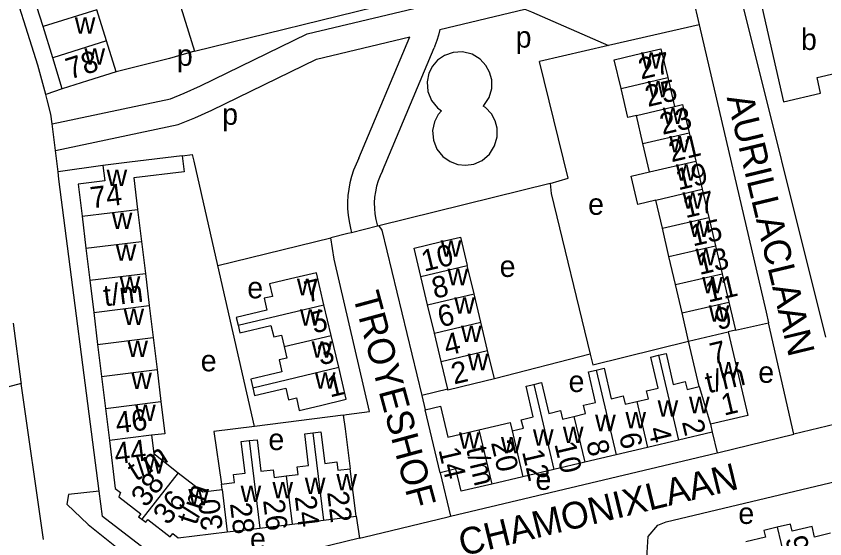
# Model space of a CAD drawing. Extents: x 157768 to 159790, y 387230 to 389604.
# Drawn here: x 159101.6 to 159253.1, y 388556.1 to 388653.9 of the extents above; entities that cross this region are included whole.
import ezdxf

# ---------------------------------------------------------------- set-up
doc = ezdxf.new("R2010")
doc.units = 0
for name, color, linetype in [('BLT_Basislijn', 7, 'Continuous'), ('BLT_Bebouwing', 7, 'Continuous'), ('BLT_Centroide', 7, 'Continuous'), ('BLT_Huisnummer', 7, 'Continuous'), ('BLT_Huisnummer_ tussenligend', 7, 'Continuous'), ('BLT_Huisnummer_reeks', 7, 'Continuous'), ('BLT_Onderverdeling_panden', 7, 'Continuous'), ('BLT_Straatnaam', 7, 'Continuous')]:
    doc.layers.add(name, color=color, linetype=linetype)

msp = doc.modelspace()

# ---------------------------------------------------------------- linework, layer by layer
at = {"layer": 'BLT_Basislijn'}
for p, q in [((159126.99, 388673.24), (159135.01, 388647.37)), ((159228.17, 388658.21), (159229.54, 388652.34)), ((159135.01, 388647.37), (159172.2, 388656.47)), ((159229.54, 388652.34), (159212.55, 388648.43)), ((159165.81, 388627.34), (159175.34, 388650.07)), ((159135.01, 388647.37), (159130.34, 388646.04)), ((159170.24, 388625.02), (159179.9, 388648.04)), ((159212.55, 388648.43), (159199.66, 388645.47)), ((159130.34, 388646.04), (159120.37, 388643.52)), ((159110.22, 388640.33), (159107.16, 388639.28)), ((159108.97, 388628.8), (159108.35, 388633.78)), ((159109.47, 388624.78), (159108.97, 388628.8)), ((159132.71, 388627.83), (159134.66, 388628.07)), ((159117.89, 388626.02), (159109.47, 388624.78)), ((159201.64, 388622.64), (159169.55, 388614.7)), ((159169.32, 388614.64), (159164.46, 388613.42)), ((159169.55, 388614.7), (159169.32, 388614.64)), ((159139.37, 388607.27), (159160.55, 388612.43)), ((159163.76, 388613.25), (159160.55, 388612.43)), ((159164.46, 388613.42), (159163.76, 388613.25)), ((159236.34, 388595.2), (159242.53, 388596.53)), ((159247.28, 388575.71), (159242.53, 388596.53)), ((159209.13, 388590.68), (159191.18, 388586.05)), ((159106.75, 388556.02), (159102.57, 388585.19)), ((159182.45, 388584.14), (159177.58, 388582.99)), ((159177.58, 388582.99), (159178.23, 388580.29)), ((159162.88, 388579.31), (159163.22, 388576.7)), ((159257.13, 388578.1), (159247.28, 388575.71)), ((159163.22, 388576.7), (159164.21, 388569.26)), ((159231.99, 388576.11), (159232.88, 388572.23)), ((159182.99, 388560.38), (159232.88, 388572.23)), ((159181.01, 388568.5), (159182.99, 388560.38)), ((159165.29, 388560.36), (159165.92, 388556.26))]:
    msp.add_line(p, q, dxfattribs=at)
for points in [[(159107.16, 388639.28), (159105.72, 388644.78), (159100, 388662.79), (159096.55, 388674.28)], [(159253.23, 388593.87), (159236.69, 388660.17), (159236.85, 388661.02), (159243.76, 388662.76)], [(159108.35, 388633.78), (159130.54, 388638.48), (159133.12, 388639.51), (159136.15, 388640.89), (159156.15, 388650.61), (159176.09, 388655.39)], [(159180.98, 388651.42), (159196.92, 388655.24), (159198.13, 388654.72), (159212.55, 388648.43)], [(159229.54, 388652.34), (159242.06, 388598.55), (159242.53, 388596.53)], [(159180.98, 388651.42), (159180.75, 388650.39), (159180.44, 388649.38), (159180.06, 388648.39), (159179.9, 388648.04)], [(159108.97, 388628.8), (159132, 388633.68), (159135.08, 388634.91), (159138.27, 388636.36), (159157.85, 388645.88), (159175.34, 388650.07)], [(159190.3, 388643.45), (159189.61, 388644.73), (159188.5, 388645.92), (159187, 388646.82), (159185.24, 388647.26), (159183.44, 388647.16), (159181.83, 388646.59), (159180.55, 388645.68), (159179.62, 388644.61), (159178.94, 388643.26), (159178.6, 388641.62), (159178.74, 388639.85), (159179.41, 388638.16), (159180.53, 388636.77), (159181.28, 388636.24)], [(159201.64, 388622.64), (159204.98, 388623.65), (159199.66, 388645.47)], [(159189.09, 388637.09), (159189.23, 388637.21), (159190.2, 388638.74), (159190.68, 388640.42), (159190.68, 388642.04), (159190.3, 388643.45)], [(159108.35, 388633.78), (159108.12, 388635.59), (159107.43, 388638.25), (159107.16, 388639.28)], [(159191.33, 388634.36), (159190.64, 388635.64), (159189.53, 388636.83), (159189.09, 388637.09)], [(159181.28, 388636.24), (159180.65, 388635.52), (159179.97, 388634.17), (159179.63, 388632.53), (159179.77, 388630.76), (159180.44, 388629.07), (159181.55, 388627.68), (159182.92, 388626.72), (159184.35, 388626.21), (159185.76, 388626.05), (159187.31, 388626.27), (159188.88, 388626.96), (159190.25, 388628.12), (159191.23, 388629.65), (159191.71, 388631.33), (159191.7, 388632.95), (159191.33, 388634.36)], [(159139.37, 388607.27), (159134.96, 388626.82), (159134.66, 388628.07)], [(159165.81, 388627.34), (159165.28, 388626.24), (159164.82, 388625.1), (159164.44, 388623.95), (159164.14, 388622.76), (159163.91, 388621.56), (159163.77, 388620.35), (159163.7, 388619.13), (159163.71, 388617.91), (159163.8, 388616.7), (159163.97, 388615.49), (159164.23, 388614.29), (159164.46, 388613.42)], [(159117.19, 388565.03), (159109.64, 388623.42), (159109.47, 388624.78)], [(159170.24, 388625.02), (159169.79, 388624.08), (159169.42, 388623.1), (159169.12, 388622.1), (159168.9, 388621.08), (159168.76, 388620.05), (159168.7, 388619.01), (159168.71, 388617.96), (159168.81, 388616.92), (159168.99, 388615.89), (159169.24, 388614.88), (159169.32, 388614.64)], [(159201.64, 388622.64), (159201.8, 388620.73), (159209.13, 388590.68)], [(159169.55, 388614.7), (159170.1, 388613.87), (159177.58, 388582.99)], [(159162.88, 388579.31), (159163.52, 388579.4), (159167.83, 388579.98), (159161.2, 388608.45), (159160.55, 388612.43)], [(159146.25, 388577.15), (159139.37, 388607.27)], [(159101.1, 388596.48), (159102.52, 388585.49), (159102.57, 388585.19)], [(159209.13, 388590.68), (159209.62, 388588.71), (159227.55, 388593.13)], [(159102.57, 388585.19), (159100, 388584.52), (159091.33, 388582.35)], [(159162.88, 388579.31), (159146.25, 388577.15)], [(159146.25, 388577.15), (159138.66, 388576.22), (159140.07, 388566.36)], [(159232.88, 388572.23), (159233.2, 388572.3), (159247.28, 388575.71)], [(159226.36, 388525.52), (159219.76, 388552.57), (159219.96, 388556.55), (159221.82, 388558.67), (159223.38, 388559.3), (159280.72, 388572.95)], [(159117.19, 388565.03), (159111.43, 388564.45), (159111.15, 388562.61)], [(159128.08, 388552.41), (159117.8, 388560.3), (159117.19, 388565.03)], [(159111.15, 388562.61), (159115.11, 388558.8), (159124.18, 388551.57)], [(159165.92, 388556.26), (159166.71, 388556.46), (159182.52, 388560.27), (159182.99, 388560.38)], [(159165.92, 388556.26), (159147.24, 388551.7), (159144.57, 388551.34)]]:
    msp.add_lwpolyline(points, dxfattribs=at)
at = {"layer": 'BLT_Bebouwing'}
for p, q in [((159106.66, 388651.98), (159104.84, 388657.79)), ((159118.55, 388649.33), (159116.73, 388655.14)), ((159108.49, 388646.17), (159106.66, 388651.98)), ((159120.37, 388643.52), (159118.55, 388649.33)), ((159110.22, 388640.33), (159108.49, 388646.17)), ((159223.65, 388642.45), (159224.92, 388637.04)), ((159224.92, 388637.04), (159226.4, 388637.39)), ((159226.4, 388637.39), (159227.65, 388632.09)), ((159219, 388630.09), (159217.78, 388635.36)), ((159227.65, 388632.09), (159228.89, 388626.81)), ((159220.22, 388624.81), (159219, 388630.09)), ((159228.89, 388626.81), (159230.13, 388621.54)), ((159230.13, 388621.54), (159231.37, 388616.27)), ((159222.66, 388614.25), (159221.44, 388619.53)), ((159124.38, 388617.77), (159125.11, 388611.77)), ((159113.97, 388616.5), (159114.7, 388610.51)), ((159231.37, 388616.27), (159232.62, 388610.99)), ((159223.88, 388608.97), (159222.66, 388614.25)), ((159125.11, 388611.77), (159125.84, 388605.78)), ((159232.62, 388610.99), (159233.86, 388605.72)), ((159114.7, 388610.51), (159115.43, 388604.52)), ((159225.1, 388603.7), (159223.88, 388608.97)), ((159187.39, 388601.98), (159186.12, 388607.29)), ((159125.84, 388605.78), (159126.57, 388599.79)), ((159178.69, 388599.91), (159177.43, 388605.22)), ((159233.86, 388605.72), (159235.1, 388600.45)), ((159115.43, 388604.52), (159116.16, 388598.52)), ((159226.33, 388598.42), (159225.1, 388603.7)), ((159188.65, 388596.67), (159187.39, 388601.98)), ((159235.1, 388600.45), (159236.34, 388595.2)), ((159126.57, 388599.79), (159127.29, 388593.8)), ((159160.64, 388594.2), (159159.28, 388599.94)), ((159179.95, 388594.6), (159178.69, 388599.91)), ((159116.16, 388598.52), (159116.89, 388592.53)), ((159227.55, 388593.13), (159226.33, 388598.42)), ((159189.92, 388591.36), (159188.65, 388596.67)), ((159162.03, 388588.29), (159160.64, 388594.2)), ((159181.22, 388589.29), (159179.95, 388594.6)), ((159236.34, 388595.2), (159234.97, 388594.88)), ((159127.29, 388593.8), (159128.02, 388587.8)), ((159229.52, 388584.62), (159227.55, 388593.13)), ((159116.89, 388592.53), (159117.62, 388586.54)), ((159191.18, 388586.05), (159189.92, 388591.36)), ((159182.45, 388584.14), (159181.22, 388589.29)), ((159128.02, 388587.8), (159128.75, 388581.81)), ((159117.62, 388586.54), (159118.35, 388580.54)), ((159118.35, 388580.54), (159119.08, 388574.55)), ((159181.01, 388568.5), (159178.23, 388580.29)), ((159231.65, 388577.57), (159231.99, 388576.11)), ((159231.99, 388576.11), (159225.65, 388574.62)), ((159225.65, 388574.62), (159219.87, 388573.26)), ((159219.87, 388573.26), (159213.99, 388571.87)), ((159213.99, 388571.87), (159208.11, 388570.49)), ((159208.11, 388570.49), (159202.3, 388569.12)), ((159165.29, 388560.36), (159164.21, 388569.26)), ((159202.3, 388569.12), (159196.52, 388567.76)), ((159196.52, 388567.76), (159190.69, 388566.38)), ((159140.19, 388565.36), (159140.07, 388566.36)), ((159153.29, 388558.9), (159159.17, 388559.61)), ((159159.17, 388559.61), (159165.29, 388560.36)), ((159141.15, 388557.42), (159147.25, 388558.16)), ((159147.25, 388558.16), (159153.29, 388558.9))]:
    msp.add_line(p, q, dxfattribs=at)
msp.add_lwpolyline([(159241.31, 388655.43), (159241.31, 388655.43), (159245.36, 388637.9), (159252.28, 388639.5), (159251.61, 388642.43), (159258.61, 388644.08), (159255.16, 388658.68)], close=True, dxfattribs=at)
for points in [[(159214.92, 388640.39), (159213.64, 388645.79), (159217.51, 388646.7), (159222.37, 388647.85), (159223.65, 388642.45)], [(159120.37, 388643.52), (159114.99, 388641.83), (159110.22, 388640.33)], [(159217.78, 388635.36), (159216.19, 388634.99), (159214.92, 388640.39)], [(159132.71, 388627.83), (159122.85, 388626.63), (159117.89, 388626.02)], [(159132.71, 388627.83), (159133.08, 388624.81), (159123.66, 388623.67), (159124.38, 388617.77)], [(159117.89, 388626.02), (159118.24, 388623.1), (159113.24, 388622.49), (159113.97, 388616.5)], [(159221.44, 388619.53), (159218.07, 388618.67), (159216.82, 388623.98), (159220.22, 388624.81)], [(159177.43, 388605.22), (159176.16, 388610.53), (159181.02, 388611.68), (159184.86, 388612.6), (159186.12, 388607.29)], [(159159.28, 388599.94), (159157.86, 388605.93), (159153, 388604.77), (159149.06, 388603.84), (159149.62, 388601.51), (159148.06, 388601.14), (159148.58, 388598.93), (159142.85, 388597.57), (159143.19, 388596.14)], [(159143.19, 388596.14), (159143.53, 388594.7), (159149.35, 388596.08), (159149.87, 388593.91), (159151.29, 388594.25), (159151.8, 388592.11)], [(159234.97, 388594.88), (159238.66, 388579.22), (159231.65, 388577.57)], [(159151.8, 388592.11), (159152.31, 388589.97), (159150.86, 388589.63), (159151.4, 388587.4), (159145.56, 388586.02), (159145.93, 388584.41)], [(159217.85, 388581.84), (159220.02, 388582.35), (159219.68, 388583.81), (159221.87, 388584.32), (159220.49, 388590.16), (159221.91, 388590.49)], [(159221.91, 388590.49), (159223.33, 388590.82), (159224.69, 388585.04), (159226.92, 388585.56), (159227.27, 388584.09), (159229.52, 388584.62)], [(159145.93, 388584.41), (159146.28, 388582.94), (159152.12, 388584.32), (159152.63, 388582.16), (159154.11, 388582.51), (159154.66, 388580.17), (159158.6, 388581.1), (159163.46, 388582.25), (159162.03, 388588.29)], [(159210.26, 388587.73), (159211.73, 388588.07), (159213.08, 388582.34), (159215.31, 388582.87), (159215.67, 388581.33), (159217.85, 388581.84)], [(159206.09, 388579.06), (159208.26, 388579.57), (159207.89, 388581.12), (159210.14, 388581.65), (159208.79, 388587.38), (159210.26, 388587.73)], [(159191.18, 388586.05), (159187.35, 388585.14), (159182.48, 388583.98), (159182.45, 388584.14)], [(159194.5, 388576.32), (159196.61, 388576.82), (159196.23, 388578.41), (159198.48, 388578.94), (159197.12, 388584.7), (159198.56, 388585.03)], [(159198.56, 388585.03), (159199.99, 388585.37), (159201.36, 388579.58), (159203.56, 388580.14), (159203.93, 388578.55), (159206.09, 388579.06)], [(159128.75, 388581.81), (159129.48, 388575.81), (159126.98, 388575.51)], [(159178.23, 388580.29), (159181.11, 388580.97), (159182.48, 388575.17), (159188.3, 388576.54)], [(159188.3, 388576.54), (159194.12, 388577.91), (159194.5, 388576.32)], [(159152.19, 388567.9), (159154.46, 388568.18), (159154.28, 388569.64), (159156.38, 388569.89), (159155.66, 388575.8), (159157.22, 388575.99)], [(159157.22, 388575.99), (159158.7, 388576.17), (159159.42, 388570.21), (159161.71, 388570.54), (159161.9, 388568.98), (159164.21, 388569.26)], [(159119.08, 388574.55), (159120.17, 388565.56), (159121.17, 388564.78), (159120.85, 388564.02), (159124.96, 388560.8), (159124.55, 388560.27), (159125.17, 388559.83)], [(159126.98, 388575.51), (159127.39, 388572.12), (159131.98, 388568.52)], [(159140.07, 388566.36), (159142.52, 388566.66), (159142.34, 388568.15), (159144.49, 388568.41), (159143.77, 388574.33), (159145.28, 388574.51)], [(159145.28, 388574.51), (159146.75, 388574.69), (159147.47, 388568.8), (159149.75, 388569.07), (159149.92, 388567.62), (159152.19, 388567.9)], [(159131.98, 388568.52), (159136.58, 388564.93), (159140.19, 388565.36)], [(159190.69, 388566.38), (159184.98, 388565.04), (159183.99, 388569.21), (159181.01, 388568.5)], [(159125.17, 388559.83), (159125.9, 388559.25), (159126.3, 388559.76), (159130.47, 388556.49), (159130.95, 388557.11), (159131.99, 388556.31), (159141.15, 388557.42)], [(159244.15, 388558.3), (159241.64, 388557.7), (159241.93, 388556.48), (159238.28, 388555.6)], [(159254.13, 388557.18), (159251.16, 388556.47), (159250.69, 388558.45), (159246.97, 388557.56), (159246.65, 388558.9), (159244.15, 388558.3)]]:
    msp.add_lwpolyline(points, dxfattribs=at)
at = {"layer": 'BLT_Onderverdeling_panden'}
for p, q in [((159116.73, 388655.14), (159106.66, 388651.98)), ((159118.55, 388649.33), (159108.49, 388646.17)), ((159214.92, 388640.39), (159223.65, 388642.45)), ((159217.78, 388635.36), (159224.92, 388637.04)), ((159219, 388630.09), (159227.65, 388632.09)), ((159220.22, 388624.81), (159228.89, 388626.81)), ((159221.44, 388619.53), (159230.13, 388621.54)), ((159113.97, 388616.5), (159124.38, 388617.77)), ((159222.66, 388614.25), (159231.37, 388616.27)), ((159114.7, 388610.51), (159125.11, 388611.77)), ((159223.88, 388608.97), (159232.62, 388610.99)), ((159177.43, 388605.22), (159186.12, 388607.29)), ((159115.43, 388604.52), (159125.84, 388605.78)), ((159225.1, 388603.7), (159233.86, 388605.72)), ((159178.69, 388599.91), (159187.39, 388601.98)), ((159226.33, 388598.42), (159235.1, 388600.45)), ((159116.16, 388598.52), (159126.57, 388599.79)), ((159143.19, 388596.14), (159159.28, 388599.94)), ((159179.95, 388594.6), (159188.65, 388596.67)), ((159151.8, 388592.11), (159160.64, 388594.2)), ((159227.55, 388593.13), (159234.97, 388594.88)), ((159116.89, 388592.53), (159127.29, 388593.8)), ((159181.22, 388589.29), (159189.92, 388591.36)), ((159221.91, 388590.49), (159225.65, 388574.62)), ((159145.93, 388584.41), (159162.03, 388588.29)), ((159117.62, 388586.54), (159128.02, 388587.8)), ((159210.26, 388587.73), (159213.99, 388571.87)), ((159198.56, 388585.03), (159202.3, 388569.12)), ((159229.52, 388584.62), (159231.65, 388577.57)), ((159118.35, 388580.54), (159128.75, 388581.81)), ((159217.85, 388581.84), (159219.87, 388573.26)), ((159206.09, 388579.06), (159208.11, 388570.49)), ((159157.22, 388575.99), (159159.17, 388559.61)), ((159188.3, 388576.54), (159190.69, 388566.38)), ((159194.5, 388576.32), (159196.52, 388567.76)), ((159126.98, 388575.51), (159119.08, 388574.55)), ((159145.28, 388574.51), (159147.25, 388558.16)), ((159131.98, 388568.52), (159125.17, 388559.83)), ((159152.19, 388567.9), (159153.29, 388558.9)), ((159140.19, 388565.36), (159141.15, 388557.42)), ((159244.15, 388558.3), (159246.43, 388548.73))]:
    msp.add_line(p, q, dxfattribs=at)

# ---------------------------------------------------------------- texts
at = {"layer": 'BLT_Centroide'}
for s, p in [('w', (159112.61, 388650.66)), ('b', (159248.61, 388647.61)), ('p', (159195.17, 388648.05)), ('w', (159114.42, 388644.84)), ('p', (159131.73, 388644.64)), ('w', (159218.64, 388644.12)), ('w', (159219.91, 388638.72)), ('p', (159140.21, 388633.61)), ('w', (159222.7, 388633.75)), ('w', (159223.94, 388628.44)), ('w', (159225.17, 388623.16)), ('w', (159118.56, 388622.16)), ('e', (159208.74, 388616.77)), ('w', (159226.41, 388617.91)), ('w', (159119.54, 388614.12)), ('w', (159227.64, 388612.62)), ('w', (159120.27, 388608.16)), ('w', (159181.14, 388608.91)), ('w', (159228.87, 388607.34)), ('e', (159192.17, 388605.14)), ('w', (159182.41, 388603.59)), ('w', (159121, 388602.16)), ('w', (159154.21, 388601.72)), ('w', (159230.1, 388602.06)), ('e', (159144.91, 388601.14)), ('w', (159183.67, 388598.28)), ('w', (159121.73, 388596.16)), ('w', (159154.78, 388596.03)), ('w', (159231.34, 388596.78)), ('w', (159184.94, 388592.97)), ('w', (159122.45, 388590.16)), ('w', (159156.96, 388590.03)), ('e', (159136.19, 388587.48)), ('w', (159186.2, 388587.69)), ('w', (159233.11, 388586.17)), ('e', (159240.6, 388585.33)), ('w', (159123.19, 388584.19)), ('w', (159157.57, 388584.22)), ('e', (159205.08, 388583.61)), ('w', (159221.75, 388578.98)), ('w', (159227.64, 388579.64)), ('w', (159123.91, 388578.19)), ('w', (159210.05, 388576.28)), ('w', (159215.73, 388576.81)), ('w', (159184.55, 388573)), ('w', (159198.41, 388573.55)), ('w', (159204.02, 388574.05)), ('e', (159148.86, 388572.75)), ('w', (159192.41, 388572.14)), ('w', (159125.53, 388568.36)), ('e', (159198.89, 388565.3)), ('w', (159155.69, 388564.5)), ('w', (159161.59, 388565.22)), ('w', (159133.88, 388562.41)), ('w', (159143.66, 388563.02)), ('w', (159149.62, 388563.73)), ('e', (159236.87, 388558.93)), ('e', (159145.41, 388554.17))]:
    msp.add_text(s, height=4, dxfattribs=at).set_placement(p)
at = {"layer": 'BLT_Huisnummer'}
for s, rotation, p in [('27', 13.2474, (159218.66, 388642.06)), ('21', 13.2474, (159224.35, 388626.59)), ('17', 13.2474, (159226.99, 388616.11)), ('10', 13.3914, (159178.03, 388606.12)), ('13', 13.2474, (159229.61, 388605.49)), ('7', 13.3156, (159156.12, 388600.31)), ('6', 13.3914, (159181.11, 388595.69)), ('9', 13.2474, (159233.02, 388595.18)), ('2', 13.3914, (159183.63, 388585.01)), ('1', 13.3107, (159160.41, 388582.58)), ('2', 283.2535, (159226.28, 388578.04)), ('6', 283.2535, (159214.48, 388575.55)), ('12', 283.2427, (159196.34, 388572.45)), ('22', 276.9404, (159159.86, 388564.88)), ('28', 276.9404, (159141.66, 388562.74)), ('9', 283.4257, (159245.65, 388556.23))]:
    msp.add_text(s, height=4, rotation=rotation, dxfattribs=at).set_placement(p)
at = {"layer": 'BLT_Huisnummer_ tussenligend'}
for s, rotation, p in [('25', 13.2474, (159219.93, 388636.93)), ('23', 13.2474, (159222.67, 388631.71)), ('19', 13.2474, (159225.64, 388621.34)), ('15', 13.2474, (159228.37, 388610.83)), ('8', 13.3914, (159180, 388601.04)), ('11', 13.2474, (159231.24, 388600.33)), ('5', 13.3107, (159157.37, 388594.54)), ('4', 13.3914, (159182.25, 388590.35)), ('3', 13.3107, (159158.61, 388588.57)), ('4', 283.2535, (159219.95, 388576.69)), ('8', 283.2535, (159208.36, 388574.18)), ('10', 283.2535, (159202.4, 388573.9)), ('24', 276.9404, (159153.8, 388564.05)), ('26', 276.9404, (159147.86, 388563.36))]:
    msp.add_text(s, height=4, rotation=rotation, dxfattribs=at).set_placement(p)
at = {"layer": 'BLT_Huisnummer_reeks'}
for s, rotation, p in [('78', 17.4237, (159111.68, 388642.05)), ('74', 6.9374, (159115.73, 388617.96)), ('t/m', 6.9369, (159118.21, 388599.64)), ('7', 13.261, (159232.08, 388588.74)), ('t/m', 13.261, (159231.21, 388583.34)), ('1', 13.261, (159234.18, 388579.17)), ('46', 6.9374, (159120.48, 388575.85)), ('44', 6.9366, (159120.25, 388570.08)), ('20', 283.25, (159190.52, 388574.16)), ('t/m', 31.9358, (159124.08, 388566.81)), ('14', 283.2537, (159180.69, 388572.81)), ('t/m', 283.2543, (159185.87, 388573)), ('38', 51.9358, (159125.94, 388561.85)), ('t/m', 71.9358, (159135.39, 388558.56)), ('36', 51.9358, (159130.07, 388558.54)), ('30', 96.9404, (159140.36, 388557.94))]:
    msp.add_text(s, height=4, rotation=rotation, dxfattribs=at).set_placement(p)
at = {"layer": 'BLT_Straatnaam'}
for s, rotation, p in [('AURILLACLAAN', 283.5063, (159234.68, 388638.72)), ('TROYESHOF', 285.133, (159164.63, 388601.69)), ('CHAMONIXLAAN', 13.7106, (159185.2, 388552.86))]:
    msp.add_text(s, height=5, rotation=rotation, dxfattribs=at).set_placement(p)

doc.saveas('drawing.dxf')
